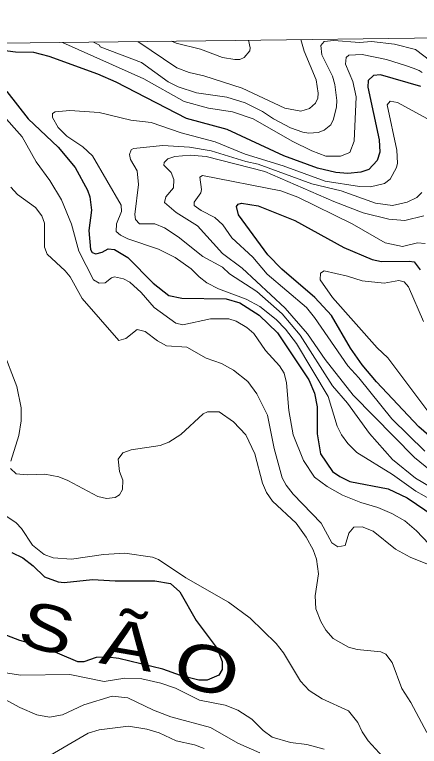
# Model space of a CAD drawing. Extents: x 265 to 291.4, y 7731.5 to 7759.6.
# Drawn here: x 279.844 to 280.897, y 7757.596 to 7759.497 of the extents above; entities that cross this region are included whole.
import ezdxf
from ezdxf.enums import TextEntityAlignment as Align

# ---------------------------------------------------------------- set-up
doc = ezdxf.new("R2010")
doc.units = 0
doc.header["$LTSCALE"] = 0.032
for name, color, linetype, lineweight in [('1', 7, 'Continuous', 25), ('2', 7, 'Continuous', 13), ('61', 7, 'Continuous', 13), ('63', 7, 'Continuous', 25)]:
    doc.layers.add(name, color=color, linetype=linetype, lineweight=lineweight)

msp = doc.modelspace()

# ---------------------------------------------------------------- linework, layer by layer
at = {"layer": '1'}
for points in [[(280.9008, 7759.3104), (280.7958, 7759.3407), (280.7783, 7759.3391), (280.764, 7759.3263), (280.7632, 7759.3089), (280.7926, 7759.1721), (280.7942, 7759.1402), (280.7878, 7759.1187), (280.7656, 7759.0949), (280.7449, 7759.0877), (280.7115, 7759.0845), (280.6797, 7759.0869), (280.632, 7759.0988), (280.5445, 7759.1307), (280.3973, 7759.1991), (280.2915, 7759.2277), (280.1085, 7759.3216), (280.0608, 7759.3423), (279.9343, 7759.3884), (279.8938, 7759.3987), (279.846, 7759.3995), (279.7728, 7759.4091)], [(279.8237, 7759.2977), (279.8794, 7759.2269), (279.9574, 7759.1529), (280.0019, 7759.0997), (280.0337, 7759.0416), (280.0393, 7759.0241), (280.0441, 7758.9891), (280.0369, 7758.9366), (280.0417, 7758.8873), (280.0457, 7758.8793), (280.0552, 7758.8761), (280.0719, 7758.8801), (280.0878, 7758.8888), (280.1038, 7758.8872), (280.1388, 7758.8658), (280.2048, 7758.7998), (280.2454, 7758.7679), (280.2788, 7758.7608), (280.3949, 7758.7592), (280.4299, 7758.748), (280.4808, 7758.7162)], [(280.4211, 7758.9986), (280.4259, 7759.005), (280.4347, 7759.0074), (280.4776, 7759.0002), (280.5731, 7758.9628), (280.7004, 7758.892), (280.7744, 7758.861)], [(282.0097, 7757.6057), (281.9461, 7757.6638), (281.861, 7757.7314), (281.8236, 7757.7553), (281.7759, 7757.7791), (281.7186, 7757.834), (281.69, 7757.8563), (281.6064, 7757.8961), (281.5499, 7757.9343), (281.39, 7758.0798), (281.2381, 7758.1936), (281.1355, 7758.2644), (281.009, 7758.3376), (280.9414, 7758.3869), (280.8961, 7758.4259), (280.7855, 7758.5428), (280.7481, 7758.5874), (280.7179, 7758.6303), (280.6685, 7758.7154), (280.6256, 7758.7624), (280.5397, 7758.8363), (280.5031, 7758.8729), (280.4267, 7758.9772), (280.4211, 7758.9986)], [(280.7744, 7758.861), (280.799, 7758.8562), (280.8706, 7758.857), (280.8841, 7758.8546), (280.8992, 7758.834)], [(280.4808, 7758.7162), (280.5277, 7758.6701), (280.6097, 7758.5484), (280.6248, 7758.5134), (280.6311, 7758.4784), (280.6311, 7758.4084), (280.6399, 7758.3559)], [(280.6399, 7758.3559), (280.6709, 7758.3105), (280.69, 7758.297), (280.7163, 7758.2843), (280.8165, 7758.2652), (280.8658, 7758.2413), (280.9358, 7758.1944), (281.0393, 7758.1172), (281.0885, 7758.0679), (281.149, 7758.0265), (281.2429, 7757.9534), (281.3081, 7757.8794), (281.3622, 7757.8332), (281.4099, 7757.8133), (281.5325, 7757.7958), (281.585, 7757.772), (281.6398, 7757.729), (281.7313, 7757.6693), (281.9867, 7757.4761)], [(279.8365, 7758.0997), (279.8651, 7758.0854), (279.8922, 7758.0647), (279.9216, 7758.0361), (279.9574, 7758.0233), (279.9733, 7758.0218), (280.0465, 7758.0297), (280.1054, 7758.0257), (280.2088, 7758.0257), (280.2493, 7758.0194), (280.274, 7757.9971), (280.3161, 7757.9231), (280.371, 7757.8499), (280.3845, 7757.8165), (280.3837, 7757.7951), (280.3758, 7757.7807), (280.3448, 7757.768), (280.3233, 7757.768), (280.2756, 7757.7799), (280.2294, 7757.7966), (280.1149, 7757.8237), (280.0863, 7757.8277), (280.056, 7757.8269), (280.0242, 7757.8157), (280.0083, 7757.8157), (279.9144, 7757.8555), (279.8572, 7757.8706), (279.8007, 7757.8929)]]:
    msp.add_lwpolyline(points, dxfattribs=at)
at = {"layer": '2'}
for points in [[(280.9048, 7759.347), (280.8968, 7759.3518), (280.8816, 7759.3583), (280.8642, 7759.3645), (280.8117, 7759.3812), (280.7481, 7759.394), (280.7139, 7759.3924), (280.7067, 7759.386), (280.7051, 7759.3685), (280.7242, 7759.3232), (280.733, 7759.2834), (280.7274, 7759.1689), (280.7163, 7759.1394), (280.6924, 7759.1299), (280.6542, 7759.1299), (280.6176, 7759.1434), (280.5667, 7759.1689), (280.4649, 7759.2269), (280.4108, 7759.2444), (280.3488, 7759.254), (280.2851, 7759.2715), (280.1801, 7759.3303), (279.9685, 7759.4248)], [(280.0489, 7759.4258), (280.0648, 7759.4178), (280.0664, 7759.4139), (280.1738, 7759.3733), (280.2438, 7759.3224), (280.2692, 7759.3097), (280.317, 7759.2945), (280.3965, 7759.2826), (280.4442, 7759.2683), (280.4888, 7759.246), (280.5174, 7759.2269), (280.562, 7759.2031), (280.5938, 7759.1919), (280.6097, 7759.1895), (280.6336, 7759.1911), (280.6495, 7759.1975), (280.667, 7759.211), (280.6741, 7759.2261), (280.6821, 7759.258), (280.6829, 7759.2739), (280.6773, 7759.316), (280.6709, 7759.3375), (280.6439, 7759.3932), (280.6407, 7759.4171), (280.6495, 7759.4274), (280.6749, 7759.4298), (280.7417, 7759.425), (280.7728, 7759.428), (280.8329, 7759.4207), (280.8874, 7759.4067), (280.9452, 7759.3629)], [(280.589, 7759.4327), (280.5977, 7759.4027), (280.6288, 7759.328), (280.6343, 7759.293), (280.6335, 7759.2802), (280.6272, 7759.2675), (280.6113, 7759.2532), (280.589, 7759.2468), (280.5476, 7759.254), (280.4363, 7759.3065), (280.336, 7759.3383), (280.2979, 7759.347), (280.266, 7759.359), (280.1648, 7759.4273)], [(280.2523, 7759.4284), (280.2641, 7759.4233), (280.3281, 7759.4075), (280.3854, 7759.386), (280.4172, 7759.3804), (280.4299, 7759.3812), (280.4418, 7759.386), (280.4561, 7759.4035), (280.4569, 7759.411), (280.453, 7759.431)], [(280.6526, 7759.0646), (280.7417, 7759.0511), (280.7704, 7759.0495), (280.807, 7759.0583), (280.8213, 7759.0702), (280.838, 7759.1005), (280.8404, 7759.1116), (280.8388, 7759.145), (280.8133, 7759.2627), (280.8213, 7759.2723), (280.8404, 7759.2691), (280.9183, 7759.2269)], [(280.9533, 7758.2222), (280.8881, 7758.2588), (280.8277, 7758.3026), (280.7346, 7758.3598), (280.7115, 7758.3829), (280.6948, 7758.4052), (280.6837, 7758.4275), (280.6598, 7758.5054), (280.5779, 7758.6423), (280.5492, 7758.6804), (280.5246, 7758.7051), (280.4824, 7758.7385), (280.4466, 7758.7576), (280.3742, 7758.7846), (280.344, 7758.8005), (280.3241, 7758.8157), (280.3034, 7758.8371), (280.2621, 7758.8666), (280.2183, 7758.888), (280.1388, 7758.9151), (280.1197, 7758.9246), (280.1085, 7758.9342), (280.1093, 7758.9541), (280.122, 7758.9859), (280.1213, 7759.0026), (280.0465, 7759.1307), (280.0218, 7759.1537), (279.9797, 7759.1816), (279.9574, 7759.2039), (279.9423, 7759.2301), (279.9423, 7759.2405), (279.9494, 7759.2444), (279.9876, 7759.2484), (280.064, 7759.2428), (280.1467, 7759.223)], [(279.8086, 7759.2412), (279.8635, 7759.18), (279.9001, 7759.1148), (279.9359, 7759.0662), (279.9661, 7759.0161), (279.9916, 7758.9525), (280.0115, 7758.8825), (280.0489, 7758.8085), (280.064, 7758.7997), (280.0799, 7758.8005), (280.0958, 7758.8133), (280.1038, 7758.8157), (280.1276, 7758.8109), (280.1435, 7758.8021), (280.173, 7758.7751), (280.2072, 7758.7361), (280.2637, 7758.6955), (280.282, 7758.6916), (280.3535, 7758.7067), (280.4013, 7758.7067), (280.4203, 7758.7011), (280.4482, 7758.6844), (280.4665, 7758.6685), (280.4967, 7758.6248), (280.5333, 7758.585), (280.5452, 7758.5659), (280.5516, 7758.5404), (280.558, 7758.4688), (280.5691, 7758.4052), (280.5962, 7758.3384), (280.6248, 7758.2954), (280.6574, 7758.2708), (280.6972, 7758.2485), (280.7449, 7758.2294), (280.7895, 7758.2167), (280.8261, 7758.2008), (280.8595, 7758.1817), (280.8897, 7758.1562), (280.9223, 7758.122)], [(280.1467, 7759.223), (280.1992, 7759.2174), (280.2772, 7759.1903), (280.3663, 7759.1665), (280.4442, 7759.1346), (280.5429, 7759.1044), (280.6526, 7759.0646)], [(280.904, 7759.0352), (280.8905, 7759.0225), (280.8658, 7759.0098), (280.8277, 7759.0018), (280.7831, 7759.0074), (280.694, 7759.0392), (280.6176, 7759.0575), (280.4776, 7759.1092), (280.4458, 7759.1156), (280.3551, 7759.1434), (280.2995, 7759.1529), (280.2294, 7759.1577), (280.1531, 7759.1498), (280.1475, 7759.1458), (280.1427, 7759.1339), (280.1459, 7759.1211), (280.1626, 7759.0917), (280.1666, 7759.0559), (280.157, 7758.978), (280.1586, 7758.9652), (280.169, 7758.9533), (280.2088, 7758.9533), (280.2342, 7758.9429), (280.27, 7758.9199), (280.3336, 7758.869), (280.3854, 7758.8411), (280.4036, 7758.8236), (280.4745, 7758.7775), (280.5405, 7758.7194), (280.5874, 7758.6645), (280.6709, 7758.5325), (280.7099, 7758.4879), (280.7672, 7758.4092), (280.8276, 7758.3416), (280.8873, 7758.293), (280.9295, 7758.2676)], [(280.9406, 7758.301), (280.8849, 7758.3463), (280.725, 7758.5086), (280.6526, 7758.6009), (280.6065, 7758.6677), (280.5484, 7758.7345), (280.4363, 7758.8387), (280.3854, 7758.8769), (280.3201, 7758.9485), (280.2645, 7758.9835), (280.2342, 7759.009), (280.2374, 7759.0241), (280.2573, 7759.0472), (280.2581, 7759.0686), (280.2517, 7759.0869), (280.2326, 7759.106), (280.2334, 7759.1132), (280.243, 7759.1227), (280.2613, 7759.1283), (280.301, 7759.1323), (280.3424, 7759.1283), (280.4951, 7759.0893), (280.6749, 7759.0121), (280.7513, 7758.9827), (280.8181, 7758.966), (280.8595, 7758.962), (280.9088, 7758.9748)], [(280.9128, 7758.9024), (280.8929, 7758.904), (280.8531, 7758.8952), (280.8086, 7758.904), (280.7227, 7758.9533), (280.5811, 7759.0233), (280.5365, 7759.0392), (280.3328, 7759.0797), (280.3257, 7759.075), (280.3305, 7759.0432), (280.3289, 7759.0344), (280.3114, 7759.0098), (280.3114, 7759.0018), (280.3297, 7758.9883), (280.3647, 7758.97), (280.3862, 7758.9509), (280.4092, 7758.9175), (280.4641, 7758.8674), (280.5015, 7758.8228), (280.6033, 7758.7361), (280.624, 7758.7107), (280.7115, 7758.585), (280.7401, 7758.5532), (280.826, 7758.4466), (280.912, 7758.363)], [(280.9358, 7758.0623), (280.8738, 7758.0878), (280.8356, 7758.1085), (280.7775, 7758.1546), (280.7481, 7758.1665), (280.7266, 7758.1657), (280.7139, 7758.1498), (280.7043, 7758.118), (280.6853, 7758.114), (280.6693, 7758.1244), (280.6415, 7758.1761), (280.5691, 7758.2509), (280.5508, 7758.2747), (280.5405, 7758.2938), (280.5198, 7758.3702), (280.5023, 7758.4561), (280.4744, 7758.5118), (280.4506, 7758.5436), (280.414, 7758.5738), (280.3822, 7758.5905), (280.3424, 7758.6049), (280.2923, 7758.6335), (280.239, 7758.6367), (280.2159, 7758.6494), (280.1841, 7758.6741), (280.1626, 7758.6788), (280.1332, 7758.6558), (280.1149, 7758.6502), (280.0194, 7758.76), (279.9884, 7758.8157), (279.9757, 7758.8316), (279.9287, 7758.8745), (279.9216, 7758.8928), (279.9216, 7758.9557), (279.9152, 7758.9748), (279.8985, 7758.9962), (279.8516, 7759.0296), (279.8341, 7759.0487)], [(280.9223, 7758.4633), (280.8149, 7758.6057), (280.7879, 7758.6319), (280.6709, 7758.7624), (280.6391, 7758.8085), (280.6399, 7758.8252), (280.6495, 7758.8316), (280.7099, 7758.818), (280.7481, 7758.8053), (280.8054, 7758.7997), (280.8436, 7758.8061), (280.8579, 7758.8029), (280.869, 7758.7902), (280.908, 7758.6995)], [(279.8126, 7758.6279), (279.85, 7758.5309), (279.8611, 7758.4752), (279.8611, 7758.4418), (279.8548, 7758.4036), (279.8341, 7758.3368)], [(279.8333, 7758.3177), (279.8476, 7758.3042), (279.8778, 7758.301), (279.9224, 7758.3034), (279.959, 7758.2962), (279.9828, 7758.2867), (280.0608, 7758.2453), (280.0831, 7758.2397), (280.1054, 7758.2421), (280.1165, 7758.2493), (280.1244, 7758.2636), (280.1252, 7758.2875), (280.1173, 7758.3097), (280.1133, 7758.3423), (280.1252, 7758.3583), (280.1475, 7758.3662), (280.2231, 7758.3773), (280.2454, 7758.3861), (280.2764, 7758.406), (280.3345, 7758.4601), (280.3456, 7758.4649), (280.3766, 7758.4649), (280.414, 7758.4394), (280.4458, 7758.4052), (280.4689, 7758.3559), (280.4888, 7758.2795), (280.4991, 7758.2557), (280.515, 7758.2334), (280.5763, 7758.1761), (280.6025, 7758.1395), (280.6208, 7758.1061), (280.6296, 7758.0822), (280.6351, 7758.0441), (280.6264, 7757.9868), (280.628, 7757.9534), (280.6407, 7757.92), (280.6542, 7757.8977), (280.6733, 7757.8762), (280.7131, 7757.8539), (280.7354, 7757.8476), (280.7974, 7757.8412), (280.8102, 7757.8356), (280.8268, 7757.8141), (280.8515, 7757.7465), (280.8754, 7757.71), (280.9167, 7757.632)], [(279.9208, 7758.0942), (279.8906, 7758.1188), (279.8619, 7758.1618), (279.8484, 7758.1769), (279.8238, 7758.1928)], [(280.2183, 7758.0814), (280.2024, 7758.0878), (280.1308, 7758.0981), (280.0751, 7758.0942), (279.9924, 7758.0822), (279.9447, 7758.0854), (279.9208, 7758.0942)], [(280.8022, 7757.5684), (280.764, 7757.6097), (280.7481, 7757.6336), (280.737, 7757.6574), (280.7131, 7757.6885), (280.6447, 7757.7195), (280.6105, 7757.741), (280.5882, 7757.7656), (280.5436, 7757.8388), (280.5246, 7757.8635), (280.4569, 7757.9287), (280.4005, 7757.9701), (280.2899, 7758.0337), (280.2183, 7758.0814)], [(279.5294, 7757.7481), (279.6058, 7757.768), (279.6567, 7757.7887), (279.6822, 7757.7951), (279.7394, 7757.799), (279.8603, 7757.7807), (279.9876, 7757.7823)], [(279.9876, 7757.7823), (280.0767, 7757.764), (280.1308, 7757.7728), (280.1754, 7757.7712), (280.2247, 7757.7601), (280.2629, 7757.7473), (280.3249, 7757.7155), (280.3917, 7757.7028), (280.4251, 7757.69), (280.4609, 7757.6662), (280.4904, 7757.6367), (280.5142, 7757.62), (280.562, 7757.6057), (280.6049, 7757.601), (280.6495, 7757.5882)], [(280.4824, 7757.5787), (280.4251, 7757.6041), (280.3535, 7757.6447), (280.2501, 7757.6725), (280.2056, 7757.69), (280.1388, 7757.7219), (280.0982, 7757.7258), (280.0242, 7757.7036), (279.9685, 7757.6781), (279.9351, 7757.6717), (279.9017, 7757.6773), (279.8572, 7757.6964), (279.7959, 7757.7298), (279.7482, 7757.7402), (279.7203, 7757.7314), (279.6869, 7757.7107), (279.6193, 7757.6455), (279.5612, 7757.6185), (279.5469, 7757.597), (279.5405, 7757.5747)], [(279.9057, 7757.5548), (280.0354, 7757.6304), (280.064, 7757.6391), (280.1404, 7757.6479), (280.1881, 7757.6407), (280.2199, 7757.6312), (280.2645, 7757.6097), (280.3122, 7757.5994), (280.3376, 7757.5906)]]:
    msp.add_lwpolyline(points, dxfattribs=at)
at = {"layer": '63', "lineweight": 13}
msp.add_lwpolyline([(285.7494, 7759.4974), (285.2163, 7759.4908), (284.6831, 7759.4841), (284.15, 7759.4775), (283.6169, 7759.4708), (283.0837, 7759.4641), (282.5506, 7759.4574), (282.0174, 7759.4507), (281.4843, 7759.444), (280.9511, 7759.4372), (280.418, 7759.4305), (279.8848, 7759.4237), (279.3517, 7759.4169), (278.8185, 7759.4101), (278.2854, 7759.4032), (277.7522, 7759.3964), (277.2191, 7759.3895), (276.6859, 7759.3826), (276.1528, 7759.3757), (275.6196, 7759.3688), (275.0864, 7759.3619), (274.5533, 7759.355), (274.0201, 7759.348)], dxfattribs=at)

# ---------------------------------------------------------------- texts
at = {"layer": '61'}
for s, rotation, width, p in [('S', 345.212, 1.3, (279.9136, 7757.8452)), ('Ã', 350.219, 1.3, (280.1299, 7757.8008)), ('O', 343.858, 1.35, (280.3276, 7757.7398))]:
    msp.add_text(s, height=0.12, rotation=rotation, dxfattribs=dict(at, width=width)).set_placement(p, align=Align.CENTER)

doc.saveas('drawing.dxf')
